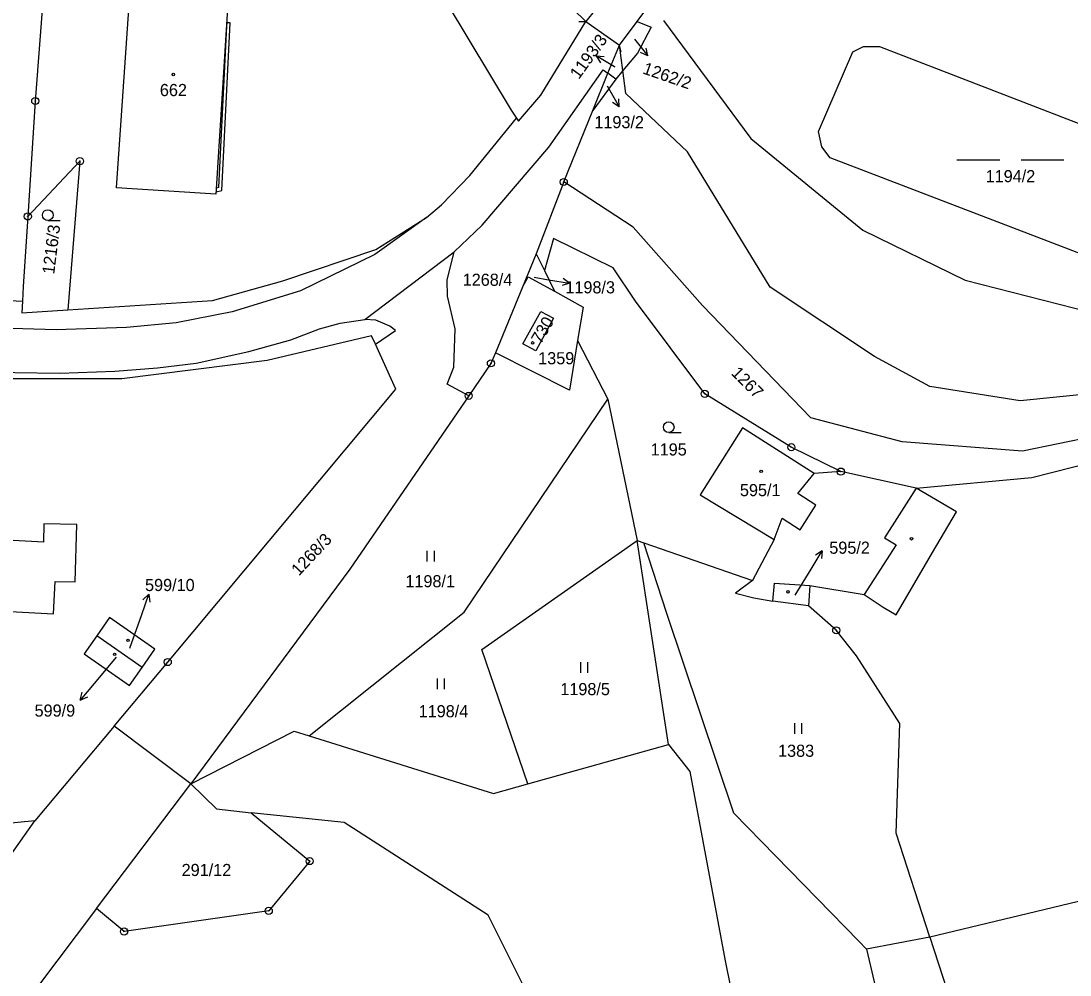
# Model space of a CAD drawing. Extents: x -680203 to -673936, y -1102717 to -1093650.
# Drawn here: x -676836.3 to -676689.3, y -1096151.9 to -1096018.2 of the extents above; entities that cross this region are included whole.
import ezdxf

# ---------------------------------------------------------------- set-up
doc = ezdxf.new("R2010")
doc.units = 0
for name, color, linetype in [('_Ideová část', 7, 'Continuous'), ('SOxx02xx_Koleje_param další_Popis10', 7, 'Continuous'), ('SOxx02xx_Staničení_Popis10', 7, 'Continuous'), ('SOxxxxxx_Koleje_hlavní_body_Popis10', 7, 'Continuous'), ('SOxxxxxx_Koleje_LN_parametry_Popis10', 7, 'Continuous'), ('SOxxxxxx_Koleje_param další_Popis10', 7, 'Continuous'), ('SOxxxxxx_Osa_bod_P', 7, 'Continuous'), ('SOxxxxxx_Staničení_Popis10', 7, 'Continuous'), ('x_prac', 7, 'Continuous')]:
    doc.layers.add(name, color=color, linetype=linetype)

msp = doc.modelspace()

# ---------------------------------------------------------------- linework, layer by layer
at = {"layer": '_Ideová část'}
msp.add_circle((-677321.69, -1096651.16), 1076.75, dxfattribs=at)
at = {"layer": 'SOxx02xx_Koleje_param další_Popis10'}
for centre, radius in [((-676834.28, -1096029.37), 0.5), ((-676834.28, -1096029.37), 0.0303), ((-676828.04, -1096037.8), 0.5), ((-676828.04, -1096037.8), 0.0303), ((-676760.23, -1096040.72), 0.5), ((-676760.23, -1096040.72), 0.0303), ((-676835.33, -1096045.54), 0.5), ((-676835.33, -1096045.54), 0.0303), ((-676770.43, -1096066.14), 0.5), ((-676770.43, -1096066.14), 0.0303), ((-676773.55, -1096070.7), 0.5), ((-676773.55, -1096070.7), 0.0303), ((-676740.47, -1096070.41), 0.5), ((-676740.47, -1096070.41), 0.0303), ((-676728.34, -1096077.88), 0.5), ((-676728.34, -1096077.88), 0.0303), ((-676721.4, -1096081.31), 0.5), ((-676721.4, -1096081.31), 0.0303), ((-676722.04, -1096103.55), 0.5), ((-676722.04, -1096103.55), 0.0303), ((-676815.72, -1096108), 0.5), ((-676815.72, -1096108), 0.0303), ((-676795.83, -1096135.89), 0.5), ((-676795.83, -1096135.89), 0.0303), ((-676801.57, -1096142.87), 0.5), ((-676801.57, -1096142.87), 0.0303), ((-676821.84, -1096145.76), 0.5), ((-676821.84, -1096145.76), 0.0303)]:
    msp.add_circle(centre, radius, dxfattribs=at)
at = {"layer": 'SOxx02xx_Staničení_Popis10'}
for p, q in [((-676750.3, -1096020.7), (-676748.45, -1096023.06)), ((-676748.45, -1096023.06), (-676748.67, -1096021.97)), ((-676753.1, -1096024.6), (-676755.67, -1096023.05)), ((-676755.67, -1096023.05), (-676754.56, -1096023.14)), ((-676755.67, -1096023.05), (-676755.07, -1096024)), ((-676748.45, -1096023.06), (-676749.46, -1096022.58)), ((-676753.02, -1096024.65), (-676753.1, -1096024.6)), ((-676754.15, -1096027.24), (-676753.95, -1096027.59)), ((-676753.95, -1096027.59), (-676752.45, -1096030.19)), ((-676752.45, -1096030.19), (-676753.38, -1096029.57)), ((-676752.45, -1096030.19), (-676752.52, -1096029.07)), ((-676764.36, -1096054.08), (-676762.37, -1096054.41)), ((-676762.37, -1096054.41), (-676759.41, -1096054.88)), ((-676759.41, -1096054.88), (-676760.32, -1096054.23)), ((-676759.41, -1096054.88), (-676760.47, -1096055.22)), ((-676725.57, -1096094.97), (-676724.02, -1096092.4)), ((-676724.02, -1096092.4), (-676724.97, -1096093)), ((-676724.02, -1096092.4), (-676724.11, -1096093.51)), ((-676727.8, -1096098.64), (-676725.57, -1096094.97)), ((-676819.37, -1096101.34), (-676818.39, -1096098.5)), ((-676818.39, -1096098.5), (-676819.19, -1096099.29)), ((-676818.39, -1096098.5), (-676818.25, -1096099.61)), ((-676821.04, -1096106.05), (-676819.37, -1096101.34)), ((-676822.94, -1096107.3), (-676826.04, -1096111.02)), ((-676826.04, -1096111.02), (-676827.97, -1096113.32)), ((-676827.97, -1096113.32), (-676827.71, -1096112.23)), ((-676827.97, -1096113.32), (-676826.94, -1096112.87))]:
    msp.add_line(p, q, dxfattribs=at)
at = {"layer": 'SOxxxxxx_Koleje_hlavní_body_Popis10'}
for p, q in [((-676705.13, -1096037.62), (-676699.13, -1096037.62)), ((-676696.13, -1096037.62), (-676690.13, -1096037.62)), ((-676832.53, -1096046.11), (-676830.78, -1096046.11)), ((-676745.52, -1096075.83), (-676743.77, -1096075.83)), ((-676779.35, -1096093.9), (-676779.35, -1096092.4)), ((-676778.35, -1096093.9), (-676778.35, -1096092.4)), ((-676757.84, -1096109.52), (-676757.84, -1096108.02)), ((-676756.84, -1096109.52), (-676756.84, -1096108.02)), ((-676777.92, -1096111.81), (-676777.92, -1096110.31)), ((-676776.92, -1096111.81), (-676776.92, -1096110.31)), ((-676727.86, -1096118.07), (-676727.86, -1096116.57)), ((-676726.86, -1096118.07), (-676726.86, -1096116.57))]:
    msp.add_line(p, q, dxfattribs=at)
for centre in [(-676832.53, -1096045.36), (-676745.52, -1096075.08)]:
    msp.add_circle(centre, 0.75, dxfattribs=at)
at = {"layer": 'SOxxxxxx_Koleje_LN_parametry_Popis10'}
msp.add_lwpolyline([(-676808.13, -1096041.91), (-676806.95, -1096018.42), (-676807.46, -1096018.4), (-676807.49, -1096018.9), (-676807.47, -1096018.9), (-676808.61, -1096041.51), (-676808.92, -1096041.59), (-676808.95, -1096042.11)], close=True, dxfattribs=at)
at = {"layer": 'SOxxxxxx_Koleje_param další_Popis10'}
for centre in [(-676814.94, -1096025.65), (-676764.59, -1096063.27), (-676732.56, -1096081.26), (-676711.5, -1096090.72), (-676728.81, -1096098.16), (-676821.28, -1096104.96), (-676823.16, -1096106.92)]:
    msp.add_circle(centre, 0.175, dxfattribs=at)
at = {"layer": 'SOxxxxxx_Staničení_Popis10'}
for p, q in [((-676758.13, -1096018.24), (-676757.13, -1096018.22)), ((-676757.13, -1096018.22), (-676752.43, -1096021.53)), ((-676752.19, -1096022.5), (-676752.43, -1096021.53)), ((-676727.41, -1096084.36), (-676725.12, -1096081.58)), ((-676710.83, -1096083.63), (-676715.29, -1096090.58)), ((-676724.89, -1096085.99), (-676727.41, -1096084.36)), ((-676727.12, -1096089.45), (-676724.89, -1096085.99)), ((-676730.75, -1096090.82), (-676729.64, -1096087.82)), ((-676729.64, -1096087.82), (-676727.12, -1096089.45)), ((-676715.29, -1096090.58), (-676713.66, -1096091.58)), ((-676713.66, -1096091.58), (-676718.13, -1096098.53))]:
    msp.add_line(p, q, dxfattribs=at)
at = {"layer": 'x_prac'}
for p, q in [((-676753.15, -1096013.24), (-676757.13, -1096018.22)), ((-676757.13, -1096018.22), (-676758.9, -1096016.51)), ((-676749.95, -1096018.23), (-676748.03, -1096015.68)), ((-676752.43, -1096021.53), (-676749.95, -1096018.23)), ((-676749.95, -1096018.23), (-676748, -1096019)), ((-676748, -1096019), (-676749.9, -1096022.68)), ((-676746.24, -1096018.09), (-676734.01, -1096034.63)), ((-676754.04, -1096025.48), (-676752.43, -1096021.53)), ((-676751.96, -1096025.11), (-676752.43, -1096021.53)), ((-676749.9, -1096022.68), (-676751.96, -1096025.11)), ((-676754.69, -1096024.99), (-676754.04, -1096025.48)), ((-676751.96, -1096025.11), (-676752.95, -1096026.29)), ((-676751.53, -1096028.34), (-676751.96, -1096025.11)), ((-676756.15, -1096030.69), (-676754.04, -1096025.48)), ((-676752.95, -1096026.29), (-676756.15, -1096030.69)), ((-676752.95, -1096026.29), (-676754.04, -1096025.48)), ((-676760.23, -1096040.72), (-676756.15, -1096030.69)), ((-676773.37, -1096039.79), (-676766.84, -1096031.77)), ((-676777.38, -1096043.93), (-676773.37, -1096039.79)), ((-676760.23, -1096040.72), (-676764.07, -1096050.79)), ((-676779.44, -1096045.72), (-676777.38, -1096043.93)), ((-676788.1, -1096060.01), (-676775.6, -1096050.52)), ((-676776.58, -1096054.48), (-676775.6, -1096050.52)), ((-676764.07, -1096050.79), (-676766.01, -1096055.48)), ((-676764.07, -1096050.79), (-676762.91, -1096053.12)), ((-676762.91, -1096053.12), (-676761.54, -1096056.01)), ((-676766.01, -1096055.48), (-676765.2, -1096053.99)), ((-676765.2, -1096053.99), (-676761.54, -1096056.01)), ((-676766.01, -1096055.48), (-676769.81, -1096064.64)), ((-676854.06, -1096056.51), (-676836.06, -1096057.41)), ((-676786.58, -1096060.08), (-676788.1, -1096060.01)), ((-676758.28, -1096062.92), (-676759.43, -1096069.89)), ((-676758.28, -1096062.92), (-676754.03, -1096071.16)), ((-676759.43, -1096069.89), (-676769.81, -1096064.64)), ((-676754.03, -1096071.16), (-676749.94, -1096090.97)), ((-676667.37, -1096072.61), (-676695.95, -1096078.44)), ((-676710.83, -1096083.63), (-676721.4, -1096081.31)), ((-676706.53, -1096086.16), (-676710.83, -1096083.63)), ((-676745.53, -1096119.55), (-676749.94, -1096090.97)), ((-676749.94, -1096090.97), (-676749.02, -1096091.29)), ((-676745.53, -1096119.55), (-676749.94, -1096090.97)), ((-676749.94, -1096090.97), (-676749.02, -1096091.29)), ((-676749.02, -1096091.29), (-676733.78, -1096096.59)), ((-676725.72, -1096097.26), (-676725.92, -1096100.12)), ((-676725.72, -1096097.26), (-676718.13, -1096098.53)), ((-676718.13, -1096098.53), (-676715.49, -1096100.29)), ((-676725.92, -1096100.12), (-676730.95, -1096099.49)), ((-676819.3, -1096108.76), (-676825.67, -1096104.31)), ((-676823.24, -1096116.99), (-676834.34, -1096130.27)), ((-676823.24, -1096116.99), (-676834.34, -1096130.27)), ((-676812.48, -1096125.09), (-676823.24, -1096116.99)), ((-676812.48, -1096125.09), (-676823.24, -1096116.99)), ((-676765.25, -1096125.05), (-676745.53, -1096119.55)), ((-676765.25, -1096125.05), (-676745.53, -1096119.55)), ((-676825.68, -1096142.54), (-676812.48, -1096125.09)), ((-676812.48, -1096125.09), (-676808.9, -1096128.59)), ((-676808.9, -1096128.59), (-676804.02, -1096129.11)), ((-676790.98, -1096130.48), (-676804.02, -1096129.11)), ((-676804.02, -1096129.11), (-676795.83, -1096135.89)), ((-676834.34, -1096130.27), (-676924.54, -1096138.7)), ((-676867.88, -1096177.57), (-676834.34, -1096130.27)), ((-676867.88, -1096177.57), (-676834.34, -1096130.27)), ((-676678.2, -1096139.2), (-676708.91, -1096146.57)), ((-676678.2, -1096139.2), (-676708.91, -1096146.57)), ((-676821.84, -1096145.76), (-676825.68, -1096142.54)), ((-676717.8, -1096148.24), (-676718.9, -1096147.14)), ((-676717.8, -1096148.24), (-676718.9, -1096147.14)), ((-676708.91, -1096146.57), (-676717.8, -1096148.24)), ((-676708.91, -1096146.57), (-676717.8, -1096148.24)), ((-676717.8, -1096148.24), (-676708.76, -1096187.07))]:
    msp.add_line(p, q, dxfattribs=at)
for points in [[(-676830, -1095973.16), (-676834.28, -1096029.37), (-676835.33, -1096045.54)], [(-676794.65, -1095985.68), (-676767.59, -1096030.65), (-676766.84, -1096031.77)], [(-676592.63, -1096001.25), (-676619.16, -1096013.64), (-676629.35, -1096028.37), (-676650.28, -1096048.43), (-676662.17, -1096061.19), (-676671.41, -1096068.25), (-676681.01, -1096069.87), (-676696.25, -1096071.38), (-676708.94, -1096069.4), (-676716.66, -1096065.2), (-676731.29, -1096055.44), (-676742.89, -1096036.48), (-676751.53, -1096028.34)], [(-676808.97, -1096042.42), (-676822.89, -1096041.56), (-676820.82, -1096011.1), (-676807.05, -1096011.93), (-676808.97, -1096042.42)], [(-676766.84, -1096031.77), (-676766.55, -1096032.2), (-676763.45, -1096028.56), (-676757.13, -1096018.22)], [(-676715.98, -1096021.74), (-676674.98, -1096037.56), (-676672.97, -1096038.37), (-676672.32, -1096040.36), (-676678.9, -1096054.21), (-676722.89, -1096037.35), (-676724.06, -1096035.77), (-676724.55, -1096033.66), (-676719.72, -1096022.48), (-676718.23, -1096021.71), (-676715.98, -1096021.74)], [(-676775.6, -1096050.52), (-676771.68, -1096046.78), (-676762.33, -1096035.84), (-676754.69, -1096024.99)], [(-676734.01, -1096034.63), (-676718.31, -1096047.49), (-676703.99, -1096054.5), (-676686.43, -1096058.95), (-676677.22, -1096059.56), (-676654.36, -1096039.97), (-676646.54, -1096031.02)], [(-676835.33, -1096045.54), (-676828.04, -1096037.8), (-676829.71, -1096058.63)], [(-676695.95, -1096078.44), (-676712.82, -1096077.14), (-676725.6, -1096073.79), (-676740.77, -1096058.04), (-676750.48, -1096047.04), (-676760.23, -1096040.72)], [(-676835.33, -1096045.54), (-676835.96, -1096055.35), (-676836.06, -1096057.41)], [(-676829.71, -1096058.63), (-676809.44, -1096057.32), (-676799.57, -1096054.58), (-676786.58, -1096050.2), (-676779.44, -1096045.72)], [(-676779.44, -1096045.72), (-676786.71, -1096050.87), (-676797.13, -1096055.99)], [(-676721.4, -1096081.31), (-676728.34, -1096077.88), (-676740.47, -1096070.41), (-676750.16, -1096057.41), (-676753.32, -1096052.76), (-676761.65, -1096048.63), (-676762.91, -1096053.12)], [(-676797.13, -1096055.99), (-676806.71, -1096058.91), (-676814.56, -1096060.44), (-676821.52, -1096061.12), (-676831.34, -1096061.42), (-676845.4, -1096061), (-676924.89, -1096057.28), (-676922.46, -1096053.84)], [(-676773.55, -1096070.7), (-676776.58, -1096069.06), (-676775.61, -1096066.68), (-676775.45, -1096061.29), (-676776.54, -1096056.7), (-676776.58, -1096054.48)], [(-676761.54, -1096056.01), (-676757.51, -1096058.24), (-676758.28, -1096062.92)], [(-676836.06, -1096057.41), (-676836.16, -1096059.05), (-676829.71, -1096058.63)], [(-676765.95, -1096063.39), (-676763.44, -1096058.85), (-676761.67, -1096059.82), (-676764.16, -1096064.36), (-676765.95, -1096063.39)], [(-677015.98, -1096063.46), (-677006.32, -1096062.24), (-676999.73, -1096061.65), (-676988.04, -1096061.06), (-676981.4, -1096060.96), (-676970.62, -1096061.25), (-676837.13, -1096067.4), (-676830.84, -1096067.5), (-676823.15, -1096067.24), (-676817.17, -1096066.78), (-676811.73, -1096066.09), (-676804.35, -1096064.49), (-676798.47, -1096062.82), (-676794.43, -1096061.3), (-676791.54, -1096060.49), (-676788.1, -1096060.01)], [(-676786.62, -1096063.44), (-676783.8, -1096061.52), (-676784.59, -1096060.92), (-676786.58, -1096060.08)], [(-676786.62, -1096063.44), (-676787.16, -1096062.27), (-676801.81, -1096065.72), (-676822.16, -1096068.29), (-676837.94, -1096068.32), (-676862.34, -1096067.57), (-676920.14, -1096066.14)], [(-676823.24, -1096116.99), (-676815.72, -1096108), (-676783.74, -1096069.75), (-676786.62, -1096063.44)], [(-676769.81, -1096064.64), (-676770.43, -1096066.14), (-676773.55, -1096070.7)], [(-676773.55, -1096070.7), (-676790.19, -1096095), (-676812.48, -1096125.09)], [(-676795.92, -1096118.32), (-676774.17, -1096101.02), (-676754.03, -1096071.16)], [(-676721.4, -1096081.31), (-676725.12, -1096081.58), (-676735.18, -1096075.19), (-676741.09, -1096084.56), (-676730.75, -1096090.82), (-676733.78, -1096096.59)], [(-676710.83, -1096083.63), (-676694.63, -1096082.15), (-676668.52, -1096075.51)], [(-676715.49, -1096100.29), (-676713.65, -1096101.39), (-676708.56, -1096092.65), (-676705.21, -1096086.93), (-676706.53, -1096086.16)], [(-676828.69, -1096096.78), (-676828.47, -1096088.73), (-676833.07, -1096088.64), (-676833.12, -1096091.2), (-676845.91, -1096090.49), (-676845.81, -1096087.93), (-676850.4, -1096087.75), (-676850.77, -1096095.74), (-676848.02, -1096095.87), (-676848.25, -1096100.36), (-676831.72, -1096101.22), (-676831.48, -1096096.7), (-676828.69, -1096096.78)], [(-676765.25, -1096125.05), (-676771.69, -1096106.22), (-676749.94, -1096090.97)], [(-676718.9, -1096147.14), (-676736.38, -1096129.17), (-676745.79, -1096101.2), (-676749.02, -1096091.29)], [(-676718.9, -1096147.14), (-676736.38, -1096129.17), (-676745.79, -1096101.2), (-676749.02, -1096091.29)], [(-676733.78, -1096096.59), (-676736.14, -1096098.33), (-676733.58, -1096099.01), (-676730.95, -1096099.49)], [(-676730.95, -1096099.49), (-676730.71, -1096096.93), (-676725.72, -1096097.26)], [(-676708.91, -1096146.57), (-676713.64, -1096131.98), (-676713.13, -1096116.63), (-676719.19, -1096107.13), (-676722.04, -1096103.55), (-676725.92, -1096100.12)], [(-676819.3, -1096108.76), (-676817.51, -1096106.19), (-676823.88, -1096101.74), (-676825.67, -1096104.31)], [(-676825.67, -1096104.31), (-676827.44, -1096106.84), (-676821.07, -1096111.29), (-676819.3, -1096108.76)], [(-676812.48, -1096125.09), (-676798, -1096117.67), (-676795.92, -1096118.32)], [(-676812.48, -1096125.09), (-676798, -1096117.67), (-676795.92, -1096118.32)], [(-676795.92, -1096118.32), (-676770.08, -1096126.4), (-676765.25, -1096125.05)], [(-676795.92, -1096118.32), (-676770.08, -1096126.4), (-676765.25, -1096125.05)], [(-676745.53, -1096119.55), (-676742.56, -1096123.35), (-676737.63, -1096149.86), (-676734.07, -1096167.41), (-676732.76, -1096211.02), (-676720.92, -1096270.82), (-676708.32, -1096311.32), (-676706.86, -1096344.32)], [(-676717.48, -1096344.44), (-676717.9, -1096323.12), (-676739.87, -1096224.15), (-676755.44, -1096174.2), (-676770.8, -1096143.48), (-676790.98, -1096130.48)], [(-676795.83, -1096135.89), (-676801.57, -1096142.87), (-676821.84, -1096145.76)], [(-676825.68, -1096142.54), (-676839.7, -1096161.08), (-676849.11, -1096174.31)], [(-676708.91, -1096146.57), (-676702.98, -1096164.83), (-676692.07, -1096168.96), (-676695.05, -1096183.55)]]:
    msp.add_lwpolyline(points, dxfattribs=at)

# ---------------------------------------------------------------- texts
at = {"layer": 'SOxxxxxx_Osa_bod_P'}
for s, rotation, p in [('1193/3', 54, (-676758.12, -1096026.43)), ('1262/2', 341, (-676749.28, -1096025.49)), ('1216/3', 83, (-676831.63, -1096053.71)), ('730', 60, (-676763.43, -1096063.53)), ('1267', 315, (-676736.87, -1096067.61)), ('1268/3', 47, (-676797.34, -1096096.02))]:
    msp.add_text(s, height=1.7, rotation=rotation, dxfattribs=at).set_placement(p)
for s, p in [('662', (-676816.82, -1096028.68)), ('1193/2', (-676755.94, -1096033.18)), ('1194/2', (-676701.11, -1096040.75)), ('1268/4', (-676774.39, -1096055.27)), ('1198/3', (-676760, -1096056.33)), ('1359', (-676763.81, -1096066.27)), ('1195', (-676748.05, -1096079.05)), ('595/1', (-676735.54, -1096084.75)), ('595/2', (-676723.02, -1096092.82)), ('1198/1', (-676782.42, -1096097.52)), ('599/10', (-676818.9, -1096098.05)), ('1198/5', (-676760.71, -1096112.64)), ('599/9', (-676834.38, -1096115.65)), ('1198/4', (-676780.56, -1096115.74)), ('1383', (-676730.2, -1096121.28)), ('291/12', (-676813.77, -1096137.99))]:
    msp.add_text(s, height=1.7, dxfattribs=at).set_placement(p)

doc.saveas('drawing.dxf')
